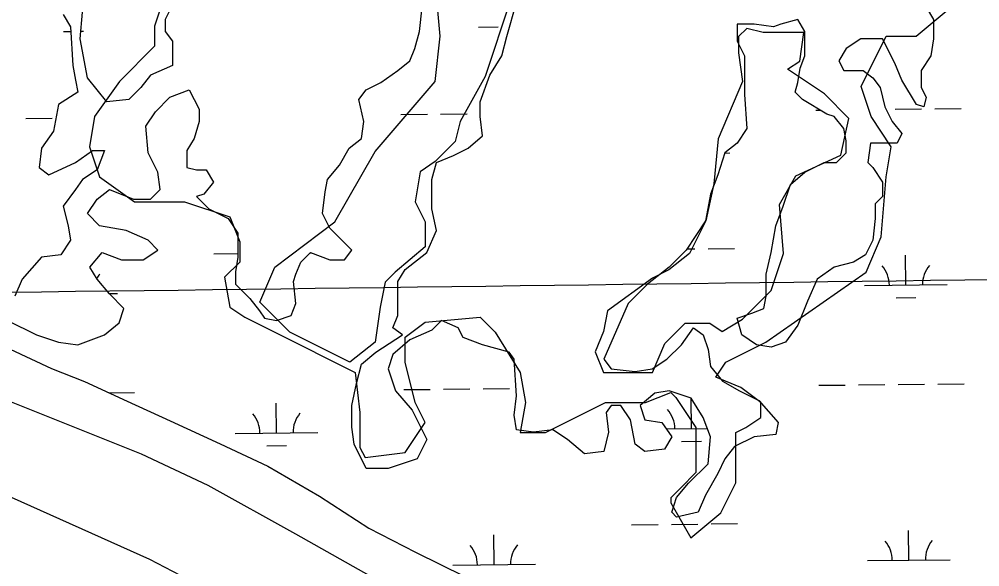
# Model space of a CAD drawing. Extents: x 3734862 to 3772949, y 391520 to 417239.
# Drawn here: x 3750962 to 3752124, y 408795 to 409457 of the extents above; entities that cross this region are included whole.
import ezdxf

# ---------------------------------------------------------------- set-up
doc = ezdxf.new("R2010")
doc.units = 0
for name, color, linetype in [('V-GRID-MAJR', 7, 'Continuous'), ('V-LEVE-TOET', 7, 'Continuous'), ('V-TOPO-SHOR', 7, 'Continuous'), ('V-WETL-SWMP', 7, 'Continuous')]:
    doc.layers.add(name, color=color, linetype=linetype)

msp = doc.modelspace()

# ---------------------------------------------------------------- linework, layer by layer
at = {"layer": 'V-GRID-MAJR'}
for points in [[(3752303.9, 397025.2), (3752225.5, 403082.2), (3752147, 409142.5), (3752068.6, 415202.8), (3752068.5, 415206.1)], [(3738908.6, 408973.5), (3741556.3, 409006.9), (3746851.6, 409074.3), (3752147, 409142.5), (3757442.4, 409211.4), (3762737.7, 409281.1), (3768033.1, 409351.6), (3770680.7, 409387.1)]]:
    msp.add_spline(points, degree=3, dxfattribs=at)
at = {"layer": 'V-LEVE-TOET'}
for points in [[(3752879.7, 407923.1), (3752750.1, 407988.1), (3752635.5, 408052.9), (3752526, 408116.5), (3752401.8, 408184.5), (3752233.7, 408283.9), (3752119.3, 408354.9), (3752010.6, 408421.2), (3751895, 408491.1), (3751772.1, 408568.8), (3751649.4, 408637.2), (3751590.4, 408671), (3751494, 408723.6), (3751410.3, 408770.5), (3751296.5, 408834.5), (3751190.5, 408893.4), (3751109.8, 408931.4), (3751004.7, 408973.2), (3750883.3, 409021.4)], [(3750940.2, 408884.4), (3751119.5, 408804.3), (3751258.4, 408731.8), (3751380.6, 408666.1), (3751517.2, 408590.9), (3751693.1, 408492.2), (3751867.3, 408388.6), (3752033, 408284.2), (3752174.1, 408199.6), (3752368.3, 408084.1), (3752530.7, 407993.4), (3752695.9, 407907.7), (3752834.4, 407836.3), (3752901.6, 407802.4)]]:
    msp.add_lwpolyline(points, dxfattribs=at)
at = {"layer": 'V-TOPO-SHOR'}
for points in [[(3751143.6, 409503), (3751125.5, 409448.5), (3751125.5, 409424.2), (3751083, 409381.8), (3751052.7, 409339.3), (3751046.6, 409302.9), (3751058.8, 409266.6), (3751101.2, 409236.3), (3751161.8, 409236.3), (3751216.4, 409218.1), (3751228.5, 409187.8), (3751228.5, 409163.5), (3751210.3, 409145.3), (3751216.4, 409108.9), (3751234.6, 409096.8), (3751271, 409078.6), (3751368, 409030.1), (3751374, 408981.6), (3751374, 408939.2), (3751380.1, 408927.1), (3751428.6, 408933.1), (3751452.8, 408969.5), (3751440.7, 408993.8), (3751428.6, 409042.3), (3751428.6, 409072.6), (3751452.8, 409090.8), (3751519.5, 409096.8), (3751537.7, 409078.6), (3751568, 409030.1), (3751574.1, 408993.8), (3751568, 408957.4), (3751598.4, 408957.4), (3751622.6, 408969.5), (3751671.1, 408993.8), (3751701.4, 408993.8), (3751719.6, 408993.8), (3751749.9, 409005.9), (3751756, 408999.8), (3751780.2, 408963.4), (3751780.2, 408939.2), (3751780.2, 408908.9), (3751762, 408890.7), (3751749.9, 408878.6), (3751749.9, 408872.5), (3751774.2, 408830.1), (3751810.5, 408860.4), (3751828.7, 408896.7), (3751828.7, 408957.4), (3751840.9, 408963.4), (3751859, 408975.6), (3751859, 408993.8), (3751834.8, 409011.9), (3751804.5, 409024.1), (3751816.6, 409042.3), (3751865.1, 409066.5), (3751986.4, 409151.4), (3752004.6, 409193.8), (3752010.6, 409266.6), (3752016.7, 409302.9), (3751992.4, 409339.3), (3751980.3, 409375.7), (3752010.6, 409436.3), (3752047, 409436.3), (3752083.4, 409466.6)], [(3751555.9, 409478.8), (3751525.6, 409387.8), (3751495.3, 409333.3), (3751489.2, 409309), (3751465, 409284.8), (3751446.8, 409272.6), (3751440.7, 409236.3), (3751452.8, 409212), (3751452.8, 409181.7), (3751416.5, 409151.4), (3751404.3, 409139.3), (3751398.3, 409108.9), (3751392.2, 409066.5), (3751361.9, 409042.3), (3751289.2, 409078.6), (3751252.8, 409115), (3751271, 409157.4), (3751343.7, 409212), (3751392.2, 409296.9), (3751465, 409381.8), (3751471, 409436.3), (3751465, 409503)]]:
    msp.add_lwpolyline(points, dxfattribs=at)
msp.add_lwpolyline([(3751911.2, 409441), (3751861.7, 409441), (3751841.9, 409445.9), (3751832, 409436), (3751832, 409416.2), (3751836.9, 409381.6), (3751807.2, 409312.3), (3751802.3, 409257.8), (3751792.4, 409213.3), (3751772.6, 409173.7), (3751747.8, 409153.9), (3751728, 409144), (3751673.6, 409104.4), (3751668.6, 409079.6), (3751658.7, 409054.9), (3751668.6, 409030.1), (3751728, 409030.1), (3751742.9, 409064.8), (3751767.6, 409089.5), (3751787.4, 409089.5), (3751797.3, 409089.5), (3751812.2, 409079.6), (3751836.9, 409094.5), (3751871.6, 409129.1), (3751886.4, 409173.7), (3751881.5, 409233.1), (3751901.3, 409267.7), (3751955.7, 409292.5), (3751965.6, 409337), (3751935.9, 409366.7), (3751891.4, 409396.4), (3751906.2, 409406.3)], close=True, dxfattribs=at)
at = {"layer": 'V-WETL-SWMP'}
for p, q in [((3751517.3, 409447.5), (3751541.3, 409447.7)), ((3751015.4, 409442.2), (3751024.2, 409442.3)), ((3751036.4, 409442.4), (3751039.4, 409442.4)), ((3751423.6, 409341.8), (3751455.6, 409342.2)), ((3751471.6, 409342.3), (3751503.6, 409342.7)), ((3751925.4, 409347.1), (3751930.6, 409347.2)), ((3752021.4, 409348.2), (3752053.4, 409348.5)), ((3752069.4, 409348.7), (3752101.4, 409349)), ((3750969.7, 409337), (3751001.7, 409337.4)), ((3751815.6, 409295.2), (3751821.4, 409295.3)), ((3751769.6, 409179.3), (3751779.2, 409179.4)), ((3751795.2, 409179.6), (3751827.2, 409179.9)), ((3751197.3, 409173.3), (3751226.2, 409173.6)), ((3751313.6, 409174.5), (3751315.5, 409174.5)), ((3752034.5, 409135.7), (3752034.2, 409171.7)), ((3751984.5, 409135.2), (3752084.5, 409136.2)), ((3751070.5, 409125.5), (3751080.8, 409125.6)), ((3752022.7, 409120.1), (3752046.7, 409120.4)), ((3752073, 409016), (3752105, 409016.3)), ((3751070.2, 409005.4), (3751101.2, 409005.7)), ((3751427.1, 409009.2), (3751459.1, 409009.5)), ((3751475.1, 409009.7), (3751507.1, 409010)), ((3751523.1, 409010.2), (3751555.1, 409010.5)), ((3751929, 409014.5), (3751961, 409014.8)), ((3751977, 409015), (3752009, 409015.3)), ((3752025, 409015.5), (3752057, 409015.8)), ((3751774.9, 408962.1), (3751774.5, 408998.1)), ((3751273, 408956.8), (3751272.7, 408992.8)), ((3751744.6, 408961.8), (3751794.1, 408962.3)), ((3751223, 408956.3), (3751323, 408957.3)), ((3751763.1, 408946.6), (3751787.1, 408946.8)), ((3751261.2, 408941.3), (3751285.2, 408941.5)), ((3751702.7, 408845.9), (3751734.7, 408846.3)), ((3751750.7, 408846.4), (3751782.7, 408846.8)), ((3751798.7, 408846.9), (3751830.7, 408847.3)), ((3751536.2, 408797.7), (3751535.8, 408833.7)), ((3752038, 408803), (3752037.7, 408839)), ((3751486.2, 408797.2), (3751586.2, 408798.3)), ((3751988, 408802.5), (3752088, 408803.6))]:
    msp.add_line(p, q, dxfattribs=at)
for points in [[(3751446.1, 409442), (3751452, 409497.8)], [(3751147, 409474.3), (3751138.2, 409456.7), (3751138.2, 409442), (3751147, 409430.3), (3751147, 409401), (3751120.6, 409389.2), (3751108.9, 409374.6), (3751094.2, 409359.9), (3751067.8, 409357), (3751044.4, 409386.3), (3751035.6, 409433.2), (3751038.5, 409465.5)], [(3751645.5, 408931.5), (3751625, 408949.1), (3751607.4, 408960.8), (3751583.9, 408957.9), (3751563.4, 408960.8), (3751560.5, 408978.4), (3751563.4, 409001.9), (3751560.5, 409045.9), (3751554.6, 409054.7), (3751522.4, 409063.5), (3751498.9, 409072.3), (3751493, 409084.1), (3751472.5, 409092.9), (3751460.8, 409081.1), (3751434.4, 409069.4), (3751413.9, 409051.8), (3751408, 409034.2), (3751416.8, 409007.8), (3751437.3, 408984.3), (3751454.9, 408949.1), (3751443.2, 408925.6), (3751408, 408913.9), (3751381.6, 408913.9), (3751366.9, 408943.2), (3751364, 408963.8), (3751364, 408990.2), (3751369.9, 409016.6), (3751375.7, 409040), (3751393.3, 409054.7), (3751425.6, 409075.3), (3751413.9, 409084.1), (3751419.7, 409098.7), (3751419.7, 409139.8), (3751428.5, 409154.5), (3751454.9, 409175), (3751466.6, 409201.4), (3751460.8, 409227.8), (3751460.8, 409263.1), (3751466.6, 409283.6), (3751487.2, 409292.4), (3751504.8, 409301.2), (3751522.4, 409315.9), (3751519.4, 409339.3), (3751519.4, 409357), (3751531.2, 409389.2), (3751545.8, 409412.7), (3751551.7, 409436.2), (3751563.4, 409477.3)], [(3752059, 409471.4), (3752067.8, 409456.7), (3752067.8, 409433.2), (3752064.8, 409412.7), (3752053.1, 409395.1), (3752053.1, 409374.6), (3752059, 409362.8), (3752056.1, 409351.1), (3752047.3, 409354), (3752029.7, 409383.4), (3752020.9, 409403.9), (3752006.2, 409433.2), (3751979.8, 409433.2), (3751962.2, 409421.5), (3751953.4, 409406.8), (3751959.3, 409395.1), (3751982.7, 409395.1), (3751994.5, 409386.3), (3752003.3, 409374.6), (3752009.1, 409351.1), (3752017.9, 409333.5), (3752029.7, 409318.8), (3752023.8, 409307.1), (3751991.5, 409307.1), (3751988.6, 409283.6), (3751994.5, 409277.7), (3752006.2, 409260.1)], [(3751015.1, 409462.6), (3751023.8, 409447.9), (3751026.8, 409401), (3751029.7, 409383.4), (3751032.6, 409368.7), (3751009.2, 409354), (3751003.3, 409321.7), (3750988.7, 409301.2), (3750985.7, 409277.7), (3750997.5, 409268.9), (3751029.7, 409283.6), (3751050.2, 409298.3), (3751064.9, 409298.3), (3751056.1, 409274.8), (3751038.5, 409263.1), (3751029.7, 409251.3), (3751015.1, 409230.8), (3751020.9, 409207.3), (3751023.8, 409189.7), (3751012.1, 409172.1), (3750988.7, 409169.2), (3750965.2, 409142.7), (3750956.4, 409122.2)], [(3752006.2, 409260.1), (3752006.2, 409242.5), (3751997.4, 409233.7), (3751997.4, 409216.1), (3751994.5, 409189.7), (3751985.7, 409172.1), (3751971, 409163.3), (3751947.6, 409157.4), (3751927, 409142.7), (3751915.3, 409116.3), (3751903.6, 409087), (3751888.9, 409066.5), (3751871.3, 409060.6), (3751853.7, 409063.5), (3751836.1, 409075.3), (3751830.3, 409095.8), (3751847.9, 409101.7), (3751862.5, 409107.5), (3751865.4, 409122.2), (3751865.4, 409148.6), (3751871.3, 409175), (3751877.2, 409207.3), (3751886, 409230.8), (3751894.8, 409257.2), (3751912.4, 409271.9), (3751935.8, 409283.6), (3751950.5, 409283.6), (3751962.2, 409295.3), (3751962.2, 409310), (3751959.3, 409324.7), (3751947.6, 409339.3), (3751938.8, 409342.3), (3751909.4, 409359.9), (3751900.6, 409368.7), (3751903.6, 409380.4), (3751906.5, 409398), (3751912.4, 409412.7), (3751912.4, 409442), (3751903.6, 409456.7), (3751883, 409450.9), (3751874.2, 409447.9), (3751850.8, 409450.9), (3751830.3, 409450.9), (3751830.3, 409430.3), (3751839.1, 409412.7), (3751839.1, 409365.8), (3751842, 409324.7), (3751830.3, 409307.1), (3751815.6, 409295.3), (3751806.8, 409268.9), (3751798, 409245.5), (3751792.1, 409213.2), (3751768.7, 409178), (3751748.2, 409157.4), (3751721.8, 409136.9), (3751698.3, 409113.4), (3751669, 409045.9), (3751677.8, 409034.2), (3751707.1, 409031.2), (3751727.6, 409034.2), (3751745.2, 409045.9), (3751762.8, 409063.5), (3751777.5, 409084.1), (3751789.2, 409075.3), (3751795.1, 409057.7), (3751798, 409037.1), (3751812.7, 409019.5), (3751833.2, 409007.8), (3751856.6, 408996), (3751880.1, 408969.6), (3751877.2, 408955), (3751850.8, 408952), (3751827.3, 408940.3), (3751815.6, 408925.6), (3751806.8, 408908), (3751792.1, 408881.6), (3751783.3, 408861.1), (3751756.9, 408855.2), (3751751.1, 408861.1), (3751756.9, 408878.7), (3751771.6, 408896.3), (3751795.1, 408919.7), (3751798, 408952), (3751789.2, 408975.5), (3751774.5, 408999), (3751748.2, 409007.8), (3751730.6, 409004.8), (3751713, 408990.2), (3751718.8, 408972.6), (3751739.4, 408969.6), (3751751.1, 408952), (3751742.3, 408937.3), (3751718.8, 408934.4), (3751707.1, 408943.2), (3751701.2, 408972.6), (3751689.5, 408990.2), (3751677.8, 408990.2), (3751671.9, 408981.4), (3751674.8, 408957.9), (3751669, 408934.4), (3751645.5, 408931.5)], [(3751120.6, 409239.6), (3751132.3, 409251.3), (3751129.4, 409271.9), (3751117.7, 409295.3), (3751114.8, 409327.6), (3751126.5, 409345.2), (3751144.1, 409362.8), (3751167.5, 409371.6), (3751179.3, 409348.2), (3751179.3, 409333.5), (3751173.4, 409312.9), (3751164.6, 409298.3), (3751164.6, 409277.7), (3751176.3, 409274.8), (3751188.1, 409274.8), (3751196.9, 409260.1), (3751185.1, 409245.5), (3751176.3, 409242.5), (3751191, 409227.8), (3751214.5, 409216.1), (3751226.2, 409198.5), (3751226.2, 409169.2), (3751223.3, 409151.6), (3751223.3, 409136.9), (3751240.8, 409119.3), (3751252.6, 409104.6), (3751258.4, 409095.8), (3751273.1, 409092.9), (3751290.7, 409098.7), (3751296.6, 409113.4), (3751293.6, 409139.8), (3751296.6, 409148.6), (3751302.4, 409163.3), (3751314.2, 409175), (3751337.6, 409166.2), (3751355.2, 409166.2), (3751364, 409178), (3751337.6, 409204.4), (3751328.8, 409222), (3751331.8, 409248.4), (3751334.7, 409263.1), (3751349.3, 409280.7), (3751361.1, 409301.2), (3751375.7, 409312.9), (3751378.7, 409333.5), (3751372.8, 409359.9), (3751381.6, 409371.6), (3751399.2, 409380.4), (3751419.7, 409395.1), (3751434.4, 409406.8), (3751440.2, 409421.5), (3751446.1, 409442)], [(3750947.6, 409092.9), (3750982.8, 409075.3), (3751009.2, 409066.5), (3751032.6, 409063.5), (3751064.9, 409075.3), (3751082.5, 409089.9), (3751088.4, 409107.5), (3751070.8, 409125.1), (3751056.1, 409142.7), (3751047.3, 409157.4), (3751062, 409175), (3751085.4, 409166.2), (3751111.8, 409166.2), (3751129.4, 409178), (3751117.7, 409189.7), (3751091.3, 409201.4), (3751059, 409207.3), (3751044.4, 409222), (3751056.1, 409239.6), (3751070.8, 409251.3), (3751100.1, 409239.6), (3751120.6, 409239.6)], [(3750950.6, 409058.2), (3751000.7, 409034.7), (3751040.7, 409019.1)], [(3751040.7, 409019.1), (3751092.5, 408995.1), (3751144.4, 408971.5), (3751204.8, 408943.7), (3751262.6, 408916.9), (3751325.2, 408880.4), (3751384.6, 408841.7), (3751441, 408812.6), (3751500.9, 408783.5)]]:
    msp.add_lwpolyline(points, dxfattribs=at)
for centre, start, end in [((3751979.3, 409135.6), 359.8334, 41.377), ((3752089.8, 409136.7), 139.8334, 181.377), ((3751086, 409126.1), 139.8334, 149.9707), ((3751719.7, 408962), 359.8334, 41.377), ((3751217.8, 408956.7), 359.8334, 41.377), ((3751328.3, 408957.9), 139.8334, 181.377), ((3751480.9, 408797.6), 359.8334, 41.377), ((3751591.4, 408798.8), 139.8334, 181.377), ((3751982.8, 408802.9), 359.8334, 41.377), ((3752093.3, 408804.1), 139.8334, 181.377)]:
    msp.add_arc(centre, 35.2, start, end, dxfattribs=at)

doc.saveas('drawing.dxf')
